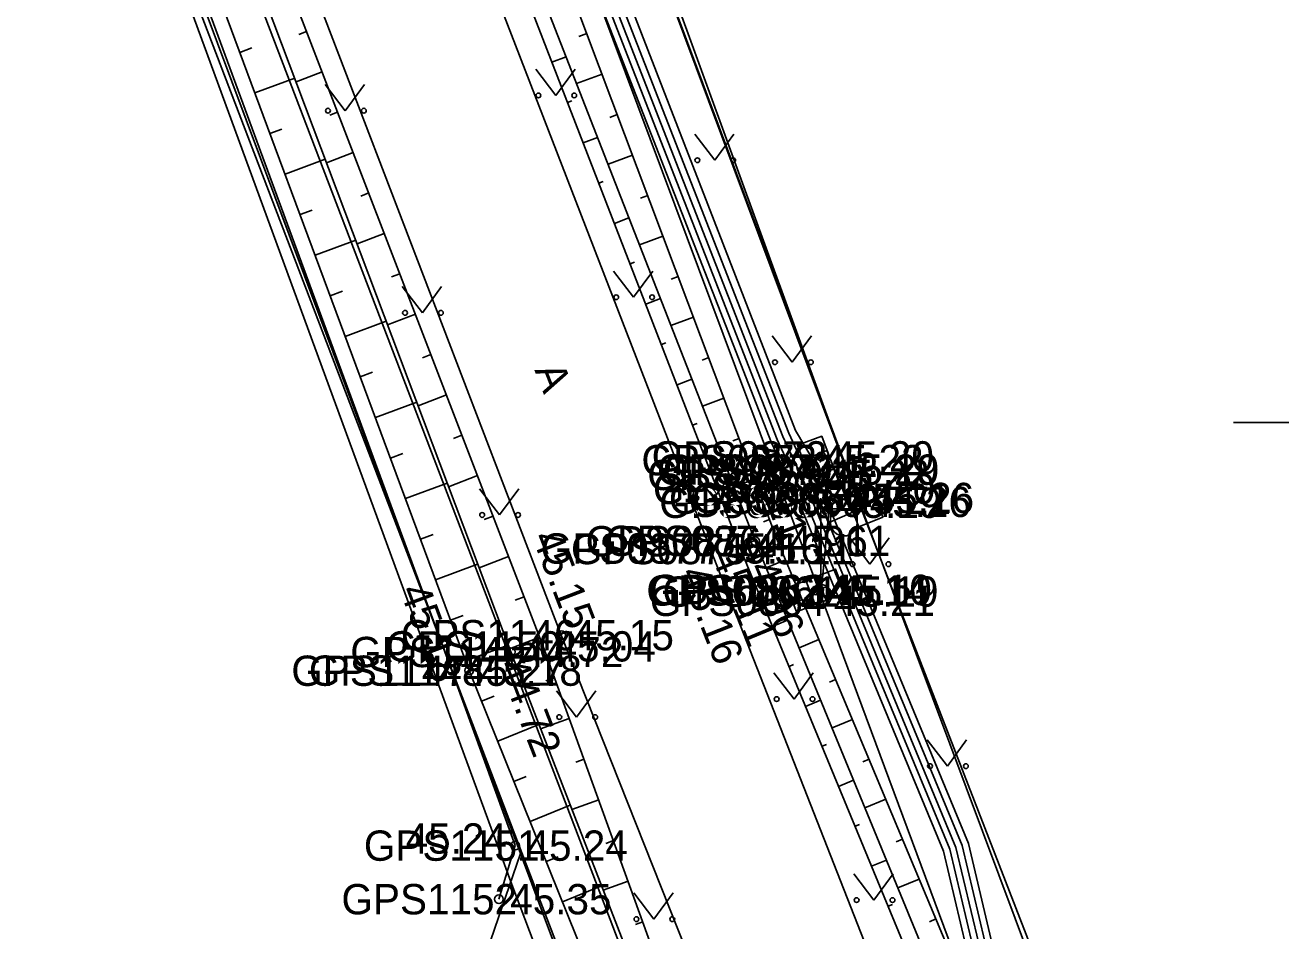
# Model space of a CAD drawing. Extents: x 551623 to 559850, y 6561220 to 6567135.
# Drawn here: x 557170.07 to 557199.1, y 6565588.25 to 6565609.19 of the extents above; entities that cross this region are included whole.
import ezdxf

# ---------------------------------------------------------------- set-up
doc = ezdxf.new("R2010")
doc.units = 0
for name, color, linetype in [('AED', 7, 'Continuous'), ('ELRAJATISMP', 7, 'Continuous'), ('HALJASTUS', 7, 'Continuous'), ('KORGUS-EH2000', 7, 'Continuous'), ('KPOHULIIN', 7, 'Continuous'), ('KTRASS', 7, 'Continuous'), ('MOOTKORG-EH2000', 7, 'Continuous'), ('MOOTMPUNKT', 7, 'Continuous'), ('MOOTNR', 7, 'Continuous'), ('MOOTPIIR', 7, 'Continuous'), ('MPKAABEL', 7, 'Continuous'), ('MPOHULIIN', 7, 'Continuous'), ('PIIR', 7, 'Continuous'), ('POST', 7, 'Continuous'), ('RELJEEF', 7, 'Continuous'), ('TEE', 7, 'Continuous'), ('VORK', 7, 'Continuous'), ('VTRASS', 7, 'Continuous')]:
    doc.layers.add(name, color=color, linetype=linetype)

msp = doc.modelspace()

# ---------------------------------------------------------------- linework, layer by layer
at = {"layer": 'AED'}
msp.add_line((557181.023, 6565588.985), (557181.4, 6565590.223), dxfattribs=at)
for points in [[(557177.941, 6565629.373), (557182.706, 6565615.9), (557189.332, 6565598.167), (557195.504, 6565582.248), (557204.861, 6565559.233), (557205.478, 6565559.197)], [(557181.4, 6565590.223), (557179.934, 6565594.265), (557173.394, 6565612.036), (557168.393, 6565625.424)]]:
    msp.add_lwpolyline(points, dxfattribs=at)
at = {"layer": 'ELRAJATISMP'}
for p, q in [((557188.085, 6565599.043), (557188.644, 6565599.252)), ((557188.18, 6565598.789), (557188.739, 6565598.998)), ((557188.22, 6565598.705), (557188.773, 6565598.93)), ((557188.322, 6565598.454), (557188.875, 6565598.678)), ((557188.358, 6565598.356), (557188.903, 6565598.6)), ((557188.469, 6565598.109), (557189.014, 6565598.353)), ((557189.63, 6565598.494), (557189.075, 6565598.274)), ((557189.73, 6565598.242), (557189.175, 6565598.022)), ((557188.115, 6565596.348), (557188.331, 6565595.792)), ((557188.368, 6565596.447), (557188.584, 6565595.89))]:
    msp.add_line(p, q, dxfattribs=at)
for points in [[(557188.342, 6565598.357), (557187.923, 6565599.476), (557188.483, 6565599.685), (557188.901, 6565598.566)], [(557188.496, 6565598.026), (557188.047, 6565599.133), (557188.6, 6565599.357), (557189.049, 6565598.25)], [(557188.658, 6565597.687), (557188.17, 6565598.778), (557188.714, 6565599.022), (557189.203, 6565597.931)], [(557189.46, 6565598.923), (557189.9, 6565597.813), (557189.345, 6565597.593), (557188.905, 6565598.703)], [(557187.685, 6565596.181), (557188.799, 6565596.613), (557189.015, 6565596.057), (557187.901, 6565595.625)]]:
    msp.add_lwpolyline(points, close=True, dxfattribs=at)
at = {"layer": 'HALJASTUS'}
for p, q in [((557181.872, 6565608.168), (557182.335, 6565607.561)), ((557182.335, 6565607.561), (557182.781, 6565608.168)), ((557177.008, 6565607.815), (557177.472, 6565607.208)), ((557177.472, 6565607.208), (557177.917, 6565607.815)), ((557185.547, 6565606.669), (557186.01, 6565606.063)), ((557186.01, 6565606.063), (557186.456, 6565606.669)), ((557183.672, 6565603.503), (557184.135, 6565602.896)), ((557184.135, 6565602.896), (557184.581, 6565603.503)), ((557178.789, 6565603.143), (557179.253, 6565602.536)), ((557179.253, 6565602.536), (557179.698, 6565603.143)), ((557187.341, 6565602.002), (557187.804, 6565601.395)), ((557187.804, 6565601.395), (557188.25, 6565602.002)), ((557185.526, 6565598.86), (557185.989, 6565598.253)), ((557185.989, 6565598.253), (557186.435, 6565598.86)), ((557180.573, 6565598.472), (557181.036, 6565597.865)), ((557181.036, 6565597.865), (557181.482, 6565598.472)), ((557189.134, 6565597.335), (557189.598, 6565596.728)), ((557189.598, 6565596.728), (557190.043, 6565597.335)), ((557187.379, 6565594.216), (557187.843, 6565593.609)), ((557187.843, 6565593.609), (557188.288, 6565594.216)), ((557182.356, 6565593.801), (557182.819, 6565593.194)), ((557182.819, 6565593.194), (557183.265, 6565593.801)), ((557190.924, 6565592.666), (557191.388, 6565592.06)), ((557191.388, 6565592.06), (557191.833, 6565592.666)), ((557189.229, 6565589.57), (557189.692, 6565588.964)), ((557189.692, 6565588.964), (557190.138, 6565589.57)), ((557184.139, 6565589.129), (557184.602, 6565588.523)), ((557184.602, 6565588.523), (557185.048, 6565589.129))]:
    msp.add_line(p, q, dxfattribs=at)
for centre in [(557181.934, 6565607.561), (557182.763, 6565607.561), (557177.071, 6565607.208), (557177.9, 6565607.208), (557185.609, 6565606.063), (557186.438, 6565606.063), (557183.734, 6565602.896), (557184.563, 6565602.896), (557178.852, 6565602.536), (557179.681, 6565602.536), (557187.403, 6565601.395), (557188.232, 6565601.395), (557185.588, 6565598.253), (557186.417, 6565598.253), (557180.635, 6565597.865), (557181.464, 6565597.865), (557189.197, 6565596.728), (557190.025, 6565596.728), (557187.442, 6565593.609), (557188.27, 6565593.609), (557182.418, 6565593.194), (557183.247, 6565593.194), (557190.987, 6565592.06), (557191.816, 6565592.06), (557189.291, 6565588.964), (557190.12, 6565588.964), (557184.201, 6565588.523), (557185.03, 6565588.523)]:
    msp.add_circle(centre, 0.055, dxfattribs=at)
at = {"layer": 'KORGUS-EH2000'}
for centre in [(557189.332, 6565598.167), (557185.909, 6565597.09), (557186.608, 6565597.077), (557186.946, 6565597.258), (557187.465, 6565597.266), (557182.465, 6565595.086), (557181.296, 6565594.698), (557180.337, 6565594.267), (557181.4, 6565590.223)]:
    msp.add_circle(centre, 0.1, dxfattribs=at)
at = {"layer": 'KPOHULIIN'}
msp.add_lwpolyline([(557153.703, 6565689.258), (557170.996, 6565642.742), (557188.463, 6565596.007), (557203.873, 6565554.539)], dxfattribs=at)
at = {"layer": 'KTRASS'}
msp.add_lwpolyline([(557150.612, 6565663.866), (557150.192, 6565663.766), (557158.644, 6565645.481), (557173.639, 6565610.746), (557196.918, 6565549.894), (557198.721, 6565546.112), (557205.717, 6565533.399)], dxfattribs=at)
at = {"layer": 'MOOTMPUNKT'}
for centre in [(557188.236, 6565599.131), (557188.473, 6565599.219), (557188.371, 6565598.79), (557188.588, 6565598.911), (557188.594, 6565598.914), (557188.502, 6565598.469), (557188.503, 6565598.471), (557188.87, 6565598.238), (557189.403, 6565598.258), (557188.648, 6565598.146), (557189.332, 6565598.167), (557185.909, 6565597.09), (557186.608, 6565597.077), (557186.946, 6565597.258), (557187.465, 6565597.266), (557188.35, 6565596.119), (557188.425, 6565596.134), (557188.581, 6565596.093), (557188.501, 6565595.88), (557182.465, 6565595.086), (557182.047, 6565594.828), (557181.296, 6565594.698), (557179.934, 6565594.265), (557180.337, 6565594.267), (557181.4, 6565590.223), (557181.023, 6565588.985)]:
    msp.add_circle(centre, 0.1, dxfattribs=at)
at = {"layer": 'MOOTPIIR'}
for points in [[(557216.491, 6565555.797), (557212.624, 6565553.114), (557210.514, 6565552.349), (557205.874, 6565555.444), (557204.861, 6565559.233), (557195.504, 6565582.248), (557189.332, 6565598.167), (557176.218, 6565634.197), (557174.03, 6565640.102), (557173.01, 6565642.746), (557165.813, 6565663.251), (557153.477, 6565695.143)], [(557165.654, 6565632.005), (557181.323, 6565589.325), (557186.006, 6565576.952), (557189.735, 6565566.729), (557195.229, 6565552.76), (557196.856, 6565549.099), (557207.156, 6565534.232), (557206.461, 6565532.662), (557200.371, 6565502.865)]]:
    msp.add_lwpolyline(points, dxfattribs=at)
at = {"layer": 'MPKAABEL'}
for points in [[(557188.548, 6565598.692), (557188.2, 6565598.718), (557187.721, 6565599.754), (557177.683, 6565625.509), (557172.814, 6565638.437), (557171.697, 6565642.979), (557168.187, 6565652.165), (557167.262, 6565655.589), (557166.044, 6565659.319), (557161.649, 6565671.749), (557157.5, 6565682.422), (557144.324, 6565686.031), (557144.252, 6565688.32), (557143.817, 6565693.4), (557141.734, 6565698.255), (557128.945, 6565725.821), (557129.024, 6565726.455), (557135.182, 6565727.691), (557135.853, 6565727.913)], [(557209.732, 6565551.775), (557208.974, 6565550.692), (557207.404, 6565549.657), (557206.754, 6565549.944), (557204.71, 6565554.095), (557195.922, 6565577.384), (557192.113, 6565587.963), (557191.587, 6565590.183), (557188.187, 6565598.385), (557187.588, 6565599.68), (557177.543, 6565625.455), (557172.671, 6565638.39), (557171.554, 6565642.933), (557168.044, 6565652.12), (557167.118, 6565655.546), (557165.901, 6565659.272), (557161.507, 6565671.698), (557157.386, 6565682.297), (557144.178, 6565685.914), (557143.348, 6565686.055)], [(557188.548, 6565598.692), (557187.875, 6565599.817), (557172.894, 6565638.449), (557171.765, 6565643.124), (557168.471, 6565651.705), (557166.124, 6565659.543), (557164.776, 6565659.799), (557155.378, 6565657.29), (557150.73, 6565663.434)], [(557177.262, 6565625.348), (557187.324, 6565599.533), (557187.921, 6565598.239), (557191.299, 6565590.096), (557191.825, 6565587.877), (557195.641, 6565577.28), (557204.435, 6565553.975), (557206.405, 6565549.967), (557206.312, 6565549.175), (557199.536, 6565548.084), (557198.91, 6565547.944)], [(557209.908, 6565551.903), (557209.084, 6565550.585), (557207.394, 6565549.476), (557206.66, 6565549.788), (557204.572, 6565554.035), (557195.782, 6565577.332), (557191.969, 6565587.92), (557191.443, 6565590.139), (557188.054, 6565598.312), (557187.456, 6565599.606), (557177.403, 6565625.401)], [(557209.478, 6565551.588), (557208.865, 6565550.8), (557207.412, 6565549.857), (557206.838, 6565550.096), (557204.848, 6565554.154), (557196.063, 6565577.436), (557192.257, 6565588.006), (557191.731, 6565590.227), (557188.334, 6565598.424), (557188.548, 6565598.692)], [(557188.463, 6565596.007), (557188.686, 6565598.355), (557189.403, 6565598.258)], [(557208.538, 6565550.766), (557207.397, 6565550.026), (557206.947, 6565550.213), (557204.986, 6565554.214), (557196.204, 6565577.488), (557192.401, 6565588.049), (557191.874, 6565590.273), (557188.497, 6565598.44)]]:
    msp.add_lwpolyline(points, dxfattribs=at)
at = {"layer": 'MPOHULIIN'}
msp.add_lwpolyline([(557153.703, 6565689.258), (557170.996, 6565642.742), (557188.463, 6565596.007), (557203.873, 6565554.539)], dxfattribs=at)
at = {"layer": 'PIIR'}
msp.add_lwpolyline([(557169.97, 6565369.7), (557178.6, 6565401.44), (557191.37, 6565459.67), (557200.72, 6565502.33), (557207.99, 6565535.49), (557196.11, 6565551.01), (557181.52, 6565590.04), (557157.5, 6565654.27), (557143.03, 6565692.36), (557127.82, 6565722.36), (557090.07, 6565796.84), (557098.32, 6565822.27), (557112.7, 6565823.81), (557104.44, 6565797.12), (557104.79, 6565790.25), (557125.5, 6565749.51), (557153.03, 6565695.14), (557165.18, 6565662.77), (557205.13, 6565556), (557206.12, 6565554.71), (557210.7, 6565548.72), (557217.51, 6565539.84)], dxfattribs=at)
for points in [[(557221.04, 6565732.05), (557261.47, 6565690), (557262.54, 6565687.68), (557262.21, 6565684.68), (557253.96, 6565672.24), (557244.92, 6565658.88), (557239.68, 6565647.67), (557235.81, 6565635.09), (557232.31, 6565621.12), (557216.16, 6565551.43), (557215.43, 6565552.43), (557210.88, 6565558.36), (557206.12, 6565554.71), (557205.13, 6565556), (557165.18, 6565662.77)], [(557142.14, 6565653.78), (557157.5, 6565654.27), (557181.52, 6565590.04), (557174.05, 6565568.29), (557122.77, 6565599.28)], [(557181.52, 6565590.04), (557196.11, 6565551.01), (557207.99, 6565535.49), (557200.72, 6565502.33), (557156.17, 6565516.03), (557161.01, 6565530.22), (557174.05, 6565568.29)]]:
    msp.add_lwpolyline(points, close=True, dxfattribs=at)
at = {"layer": 'POST'}
for p, q in [((557188.463, 6565596.257), (557188.463, 6565598.257)), ((557188.463, 6565598.007), (557189.463, 6565598.007)), ((557188.69, 6565597.686), (557188.69, 6565598.007)), ((557189.303, 6565597.686), (557189.303, 6565598.007)), ((557188.463, 6565596.007), (557188.463, 6565596.007))]:
    msp.add_line(p, q, dxfattribs=at)
msp.add_circle((557188.463, 6565596.007), 0.25, dxfattribs=at)
msp.add_arc((557188.996, 6565597.686), 0.306, 180, 0, dxfattribs=at)
at = {"layer": 'RELJEEF'}
for p, q in [((557176.576, 6565609.039), (557176.398, 6565608.971)), ((557183.053, 6565608.991), (557182.873, 6565608.923)), ((557175.034, 6565608.556), (557175.309, 6565608.658)), ((557182.249, 6565608.329), (557182.574, 6565608.455)), ((557175.382, 6565607.618), (557176.302, 6565607.96)), ((557176.936, 6565608.106), (557176.334, 6565607.875)), ((557183.405, 6565608.055), (557182.816, 6565607.833)), ((557182.61, 6565607.397), (557182.708, 6565607.435)), ((557177.295, 6565607.173), (557177.112, 6565607.103)), ((557183.757, 6565607.119), (557183.584, 6565607.054)), ((557175.73, 6565606.681), (557176.008, 6565606.784)), ((557182.971, 6565606.464), (557183.301, 6565606.592)), ((557177.654, 6565606.24), (557177.039, 6565606.003)), ((557184.11, 6565606.183), (557183.544, 6565605.97)), ((557176.078, 6565605.743), (557177.007, 6565606.088)), ((557183.333, 6565605.532), (557183.432, 6565605.57)), ((557178.013, 6565605.306), (557177.827, 6565605.235)), ((557184.462, 6565605.247), (557184.296, 6565605.185)), ((557176.426, 6565604.806), (557176.706, 6565604.91)), ((557183.694, 6565604.599), (557184.029, 6565604.729)), ((557176.774, 6565603.868), (557177.712, 6565604.216)), ((557178.373, 6565604.373), (557177.744, 6565604.131)), ((557184.814, 6565604.311), (557184.271, 6565604.107)), ((557184.055, 6565603.667), (557184.156, 6565603.706)), ((557178.732, 6565603.44), (557178.541, 6565603.366)), ((557185.166, 6565603.375), (557185.007, 6565603.315)), ((557177.122, 6565602.931), (557177.405, 6565603.036)), ((557184.416, 6565602.734), (557184.756, 6565602.866)), ((557179.091, 6565602.507), (557178.449, 6565602.259)), ((557185.518, 6565602.439), (557184.999, 6565602.244)), ((557177.47, 6565601.993), (557178.417, 6565602.345)), ((557184.777, 6565601.802), (557184.88, 6565601.841)), ((557179.45, 6565601.573), (557179.256, 6565601.498)), ((557185.871, 6565601.503), (557185.718, 6565601.446)), ((557177.818, 6565601.056), (557178.103, 6565601.162)), ((557185.139, 6565600.869), (557185.484, 6565601.003)), ((557179.81, 6565600.64), (557179.154, 6565600.388)), ((557178.166, 6565600.118), (557179.122, 6565600.473)), ((557186.223, 6565600.568), (557185.726, 6565600.381)), ((557185.5, 6565599.937), (557185.604, 6565599.977)), ((557180.169, 6565599.707), (557179.97, 6565599.63)), ((557186.575, 6565599.632), (557186.43, 6565599.577)), ((557178.514, 6565599.181), (557178.802, 6565599.288)), ((557185.861, 6565599.004), (557186.211, 6565599.14)), ((557178.862, 6565598.243), (557179.826, 6565598.601)), ((557180.528, 6565598.774), (557179.859, 6565598.516)), ((557186.927, 6565598.696), (557186.454, 6565598.518)), ((557186.222, 6565598.072), (557186.328, 6565598.113)), ((557180.887, 6565597.84), (557180.684, 6565597.762)), ((557187.28, 6565597.76), (557187.141, 6565597.708)), ((557179.21, 6565597.306), (557179.5, 6565597.414)), ((557186.583, 6565597.139), (557186.938, 6565597.277)), ((557181.247, 6565596.907), (557180.564, 6565596.644)), ((557179.558, 6565596.368), (557180.531, 6565596.73)), ((557187.648, 6565596.83), (557187.199, 6565596.643)), ((557186.964, 6565596.214), (557187.069, 6565596.258)), ((557181.606, 6565595.974), (557181.399, 6565595.894)), ((557188.034, 6565595.908), (557187.898, 6565595.851)), ((557179.905, 6565595.431), (557180.199, 6565595.54)), ((557187.346, 6565595.29), (557187.696, 6565595.435)), ((557180.253, 6565594.493), (557181.236, 6565594.858)), ((557181.965, 6565595.041), (557181.268, 6565594.772)), ((557188.42, 6565594.985), (557187.961, 6565594.793)), ((557187.728, 6565594.366), (557187.832, 6565594.409)), ((557182.309, 6565594.102), (557182.104, 6565594.028)), ((557188.806, 6565594.063), (557188.666, 6565594.004)), ((557180.621, 6565593.563), (557180.91, 6565593.68)), ((557188.11, 6565593.442), (557188.458, 6565593.586)), ((557182.649, 6565593.161), (557181.986, 6565592.922)), ((557189.192, 6565593.14), (557188.722, 6565592.944)), ((557180.995, 6565592.636), (557181.948, 6565593.02)), ((557188.491, 6565592.518), (557188.595, 6565592.561)), ((557182.989, 6565592.221), (557182.797, 6565592.151)), ((557189.578, 6565592.218), (557189.435, 6565592.158)), ((557181.369, 6565591.708), (557181.651, 6565591.822)), ((557188.873, 6565591.593), (557189.219, 6565591.736)), ((557181.743, 6565590.781), (557182.671, 6565591.155)), ((557183.329, 6565591.28), (557182.71, 6565591.057)), ((557189.964, 6565591.295), (557189.483, 6565591.094)), ((557189.255, 6565590.669), (557189.358, 6565590.712)), ((557183.669, 6565590.34), (557183.49, 6565590.275)), ((557190.35, 6565590.373), (557190.204, 6565590.312)), ((557182.116, 6565589.853), (557182.391, 6565589.964)), ((557189.637, 6565589.745), (557189.98, 6565589.887)), ((557184.009, 6565589.399), (557183.434, 6565589.192)), ((557190.736, 6565589.45), (557190.245, 6565589.245)), ((557182.49, 6565588.926), (557183.395, 6565589.291)), ((557190.019, 6565588.821), (557190.122, 6565588.863)), ((557184.348, 6565588.459), (557184.183, 6565588.399)), ((557191.122, 6565588.528), (557190.973, 6565588.465))]:
    msp.add_line(p, q, dxfattribs=at)
for points in [[(557174.194, 6565632.218), (557173.779, 6565632.142), (557173.443, 6565631.906), (557179.681, 6565614.959), (557186.608, 6565597.077), (557193.103, 6565581.356), (557201.251, 6565560.525), (557201.438, 6565558.902), (557202.221, 6565560.741), (557193.916, 6565581.851), (557187.465, 6565597.266), (557180.681, 6565615.292), (557174.194, 6565632.218)], [(557173.796, 6565631.813), (557179.977, 6565615.105), (557186.946, 6565597.258), (557193.412, 6565581.55), (557201.77, 6565560.471), (557201.438, 6565558.902)], [(557197.197, 6565555.271), (557196.838, 6565554.713), (557196.386, 6565554.762), (557194.187, 6565560.236), (557186.963, 6565577.83), (557180.337, 6565594.267), (557173.81, 6565611.856), (557170.4, 6565620.936), (557171.072, 6565621.5), (557171.774, 6565621.31), (557175.18, 6565612.666), (557182.047, 6565594.828), (557188.035, 6565578.257), (557195.349, 6565560.632), (557197.197, 6565555.271)], [(557196.676, 6565555.169), (557194.797, 6565560.423), (557187.763, 6565578.038), (557181.296, 6565594.698), (557174.712, 6565612.181), (557171.225, 6565621.067)]]:
    msp.add_lwpolyline(points, dxfattribs=at)
at = {"layer": 'TEE'}
for points in [[(557152.112, 6565688.481), (557157.713, 6565674.641), (557162.021, 6565662.419), (557165.82, 6565651.689), (557169.533, 6565641.358), (557173.023, 6565631.377), (557179.06, 6565614.785), (557185.909, 6565597.09), (557192.171, 6565581.122), (557199.262, 6565562.738), (557199.582, 6565562.573), (557200.758, 6565559.782), (557200.595, 6565559.238), (557202.926, 6565553.852), (557206.467, 6565546.966), (557208.553, 6565543.774), (557209.481, 6565542.658), (557210.82, 6565542.39), (557212.926, 6565542.8), (557215.219, 6565543.815)], [(557211.562, 6565526.725), (557211.411, 6565529.933), (557210.668, 6565532.904), (557208.855, 6565536.172), (557205.637, 6565540.799), (557205.002, 6565541.259), (557200.302, 6565549.242), (557198.575, 6565549.727), (557196.856, 6565549.099), (557195.229, 6565552.76), (557196.655, 6565553.451), (557197.39, 6565554.009), (557197.713, 6565555.347), (557197.089, 6565557.482), (557196.724, 6565557.646), (557195.361, 6565560.837), (557195.526, 6565561.021), (557188.992, 6565578.624), (557182.465, 6565595.086), (557175.639, 6565612.889)]]:
    msp.add_lwpolyline(points, dxfattribs=at)
at = {"layer": 'VORK'}
msp.add_line((557198, 6565600), (557202, 6565600), dxfattribs=at)
at = {"layer": 'VTRASS'}
msp.add_lwpolyline([(557115.66, 6565747.205), (557116.6, 6565745.95), (557118.862, 6565742.086), (557123.592, 6565733.985), (557128, 6565724.91), (557133.901, 6565713.565), (557137.172, 6565705.275), (557143.72, 6565692.17), (557145.33, 6565689.5), (557146.212, 6565687.647), (557152.367, 6565674.724), (557157.202, 6565662.525), (557157.732, 6565655.925), (557161.79, 6565645.7), (557169.292, 6565624.215), (557174.732, 6565611.695), (557187.282, 6565578.865), (557198.542, 6565548.245), (557204.972, 6565538.305), (557209.723, 6565531.974), (557211.782, 6565529.485), (557223.052, 6565517.415)], dxfattribs=at)

# ---------------------------------------------------------------- texts
at = {"layer": 'KORGUS-EH2000'}
for s, rotation, p in [(' 45.11', 290.624, (557186.632, 6565599.642)), (' 45.15', 290.9787, (557181.688, 6565597.596)), (' 44.96', 292.3749, (557186.477, 6565597.368)), (' 45.11', 292.45, (557185.816, 6565597.169)), (' 45.16', 291.4139, (557185.094, 6565596.771)), (' 45.18', 290.3612, (557178.632, 6565596.368)), (' 44.72', 291.2122, (557180.897, 6565594.642))]:
    msp.add_text(s, height=0.7, rotation=rotation, dxfattribs=at).set_placement(p)
for s, p in [(' 45.26', (557189.332, 6565597.817)), (' 45.24', (557178.605, 6565590.038))]:
    msp.add_text(s, height=0.7, dxfattribs=at).set_placement(p)
at = {"layer": 'MOOTKORG-EH2000'}
for s, p in [(' 45.22', (557188.236, 6565598.781)), (' 45.20', (557188.473, 6565598.869)), (' 45.19', (557188.588, 6565598.561)), (' 45.20', (557188.594, 6565598.564)), (' 45.22', (557188.371, 6565598.44)), (' 45.20', (557188.502, 6565598.119)), (' 45.20', (557188.503, 6565598.121)), (' 45.21', (557188.87, 6565597.888)), (' 45.26', (557189.403, 6565597.908)), (' 45.19', (557188.648, 6565597.796)), (' 45.26', (557189.332, 6565597.817)), (' 45.16', (557185.909, 6565596.74)), (' 44.96', (557186.946, 6565596.908)), (' 45.11', (557187.465, 6565596.916)), (' 45.11', (557186.608, 6565596.727)), (' 45.14', (557188.35, 6565595.769)), (' 45.10', (557188.425, 6565595.784)), (' 45.19', (557188.581, 6565595.743)), (' 45.21', (557188.501, 6565595.53)), (' 45.15', (557182.465, 6565594.736)), (' 45.04', (557182.047, 6565594.478)), (' 44.72', (557181.296, 6565594.348)), (' 45.27', (557179.934, 6565593.915)), (' 45.18', (557180.337, 6565593.917)), (' 45.24', (557181.4, 6565589.873)), (' 45.35', (557181.023, 6565588.635))]:
    msp.add_text(s, height=0.7, dxfattribs=at).set_placement(p)
at = {"layer": 'MOOTNR'}
for s, p in [('GPS0873 ', (557184.316, 6565598.781)), ('GPS0872 ', (557184.553, 6565598.869)), ('GPS0870 ', (557184.674, 6565598.564)), ('GPS0871 ', (557184.808, 6565598.561)), ('GPS0869 ', (557184.452, 6565598.44)), ('GPS0868 ', (557184.582, 6565598.119)), ('GPS0867 ', (557184.583, 6565598.121)), ('GPS0865 ', (557184.95, 6565597.888)), ('GPS0860 ', (557185.483, 6565597.908)), ('GPS0866 ', (557184.728, 6565597.796)), ('GPS0859 ', (557185.412, 6565597.817)), ('GPS0877 ', (557181.989, 6565596.74)), ('GPS0875 ', (557182.688, 6565596.727)), ('GPS0876 ', (557183.026, 6565596.908)), ('GPS0874 ', (557183.476, 6565596.916)), ('GPS0862 ', (557184.43, 6565595.769)), ('GPS0863 ', (557184.505, 6565595.784)), ('GPS0861 ', (557184.802, 6565595.743)), ('GPS0864 ', (557184.511, 6565595.53)), ('GPS1146 ', (557178.755, 6565594.736)), ('GPS1150 ', (557178.407, 6565594.478)), ('GPS1149 ', (557177.587, 6565594.348)), ('GPS1147 ', (557176.224, 6565593.915)), ('GPS1148 ', (557176.628, 6565593.917)), ('GPS1151 ', (557177.901, 6565589.873)), ('GPS1152 ', (557177.383, 6565588.635))]:
    msp.add_text(s, height=0.7, dxfattribs=at).set_placement(p)
at = {"layer": 'TEE'}
msp.add_text('A', height=0.7, rotation=291.2219, dxfattribs=at).set_placement((557181.838, 6565601.218))

doc.saveas('drawing.dxf')
